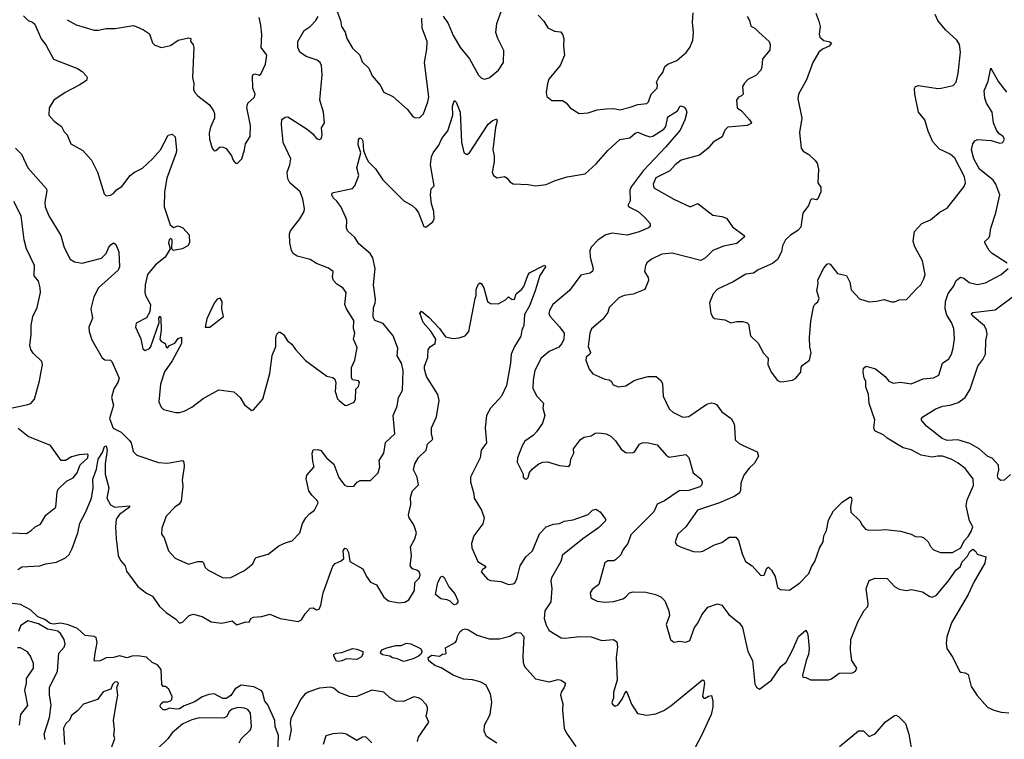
# Model space of a CAD drawing. Extents: x 1690054 to 1842981, y 782881 to 914114.
# Tile 390 of 656: x 1774040 to 1780595, y 866391 to 871181. Entities that reach past the tile are written whole.
import ezdxf

# ---------------------------------------------------------------- set-up
doc = ezdxf.new("R2010")
doc.units = 0

msp = doc.modelspace()

# ---------------------------------------------------------------- linework, layer by layer
at = {"layer": '0CON10XD'}
for points in [[(1776151.1, 871241.1), (1776175.4, 871175.4), (1776183.5, 871135), (1776206.9, 871096.9), (1776218.1, 871055), (1776255, 870991.2), (1776303.8, 870945), (1776320.8, 870900.8), (1776365, 870858.8), (1776387.1, 870807.1), (1776439.2, 870745), (1776465, 870697.5), (1776525, 870670), (1776620, 870585), (1776657, 870537), (1776675, 870527.5), (1776705, 870530), (1776727.5, 870555), (1776757.5, 870635), (1776763.4, 870666.6), (1776736.1, 870895), (1776750.8, 870985), (1776752.6, 871035), (1776719.7, 871125), (1776718.4, 871191.6)], [(1776860.4, 871205), (1776893.1, 871155), (1776926.2, 871075), (1776973.8, 870993.8), (1777035, 870920), (1777095, 870811.2), (1777115, 870790.8), (1777135, 870785.8), (1777165, 870794.3), (1777228.9, 870845), (1777262.1, 870895), (1777263.8, 870975), (1777222.3, 871055), (1777210.8, 871095), (1777217.5, 871155), (1777244.5, 871235.5)], [(1777491.4, 871211.4), (1777530.5, 871170.5), (1777556.1, 871126.1), (1777600, 871105), (1777640.5, 871100.5), (1777653.8, 871085), (1777662.5, 871055), (1777660, 871005), (1777666.2, 870945), (1777638.8, 870875), (1777563.8, 870785), (1777553.3, 870755), (1777546.2, 870695), (1777550.5, 870670.5), (1777582.5, 870642.5), (1777655, 870643.3), (1777677.7, 870627.7), (1777705, 870593.3), (1777765, 870556.2), (1777825, 870560), (1777885, 870580), (1777945, 870588), (1777995, 870588.6), (1778035, 870581.4), (1778105, 870597.5), (1778155, 870616.9), (1778215, 870622.2), (1778225.5, 870635), (1778244.3, 870685.7), (1778283.3, 870725), (1778286.7, 870745), (1778280, 870765), (1778294.2, 870795), (1778321.3, 870828.7), (1778335, 870868.6), (1778354.7, 870885.3), (1778415, 870908.2), (1778477.2, 870962.8), (1778500.7, 870995), (1778520.7, 871045), (1778527.1, 871095), (1778519.8, 871165), (1778524.3, 871225.7)], [(1779339.5, 871225), (1779361.3, 871171.3), (1779368.6, 871135), (1779362.5, 871085), (1779368, 871065), (1779392.8, 871042.8), (1779433.2, 871033.2), (1779444, 871025), (1779430, 871005), (1779385, 870985.6), (1779361.4, 870965), (1779320.8, 870895), (1779279.1, 870780.9), (1779224.4, 870685.6), (1779220, 870655), (1779239.2, 870569.2), (1779247.1, 870525), (1779230.9, 870430.9), (1779243.8, 870325), (1779256.1, 870306.1), (1779295, 870283.3), (1779335, 870246.7), (1779350, 870225), (1779358.8, 870185), (1779353.8, 870095), (1779373.8, 870065), (1779374, 870035), (1779355, 869987.5), (1779345, 869982.5), (1779315, 869987.5), (1779305, 869980), (1779292.5, 869945), (1779255, 869893.3), (1779240, 869800), (1779221.7, 869778.3), (1779172.6, 869747.4), (1779139.2, 869715), (1779119.4, 869675), (1779111.9, 869635), (1779084.5, 869585.5), (1779051.2, 869558.8), (1778956.7, 869515), (1778925, 869494), (1778875, 869486.2), (1778790, 869435), (1778685, 869386.7), (1778657.5, 869355), (1778633.3, 869295), (1778642.5, 869225), (1778655, 869200), (1778665, 869192.5), (1778735, 869183.3), (1778773.9, 869163.9), (1778815, 869171.2), (1778855, 869171.2), (1778883.6, 869163.6), (1778892.5, 869155), (1778906.4, 869076.4), (1778956.4, 869026.4), (1778991.2, 868961.2), (1779017.5, 868935), (1779022.5, 868925), (1779020, 868885), (1779043.9, 868833.9), (1779085, 868780), (1779105, 868771.2), (1779128.3, 868771.7), (1779185, 868781.2), (1779205, 868792.5), (1779240, 868835), (1779243.3, 868866.7), (1779250.7, 868879.3), (1779298.8, 868915), (1779310, 868965), (1779301.2, 869001.2), (1779299.2, 869065), (1779308, 869175), (1779325, 869270), (1779333.6, 869286.4), (1779355, 869302.5), (1779363.3, 869325), (1779346.2, 869375), (1779356.7, 869425), (1779353.9, 869446.1), (1779392.5, 869525), (1779417, 869553), (1779425, 869557.5), (1779435, 869552.5), (1779485, 869491.2), (1779545, 869478.8), (1779565.9, 869434.1), (1779575, 869382.5), (1779632.3, 869322.3), (1779695, 869303.3), (1779743.6, 869306.4), (1779795, 869318.8), (1779845, 869303.3), (1779865, 869303.3), (1779895, 869316.2), (1779945, 869317.5), (1779954, 869326), (1780010.2, 869389.8), (1780040.6, 869415), (1780060.5, 869455), (1780067.5, 869485), (1780050.5, 869575), (1779999.3, 869669.3), (1779988.1, 869705), (1779998.3, 869771.7), (1780047, 869823), (1780105, 869849.2), (1780168.3, 869901.7), (1780215, 869926), (1780328.7, 870071.3), (1780336.9, 870095), (1780330, 870135), (1780265, 870260), (1780235, 870286.2), (1780165, 870319.1), (1780118.7, 870368.7), (1780087.7, 870437.7), (1780066.4, 870515), (1780024.4, 870565), (1779999.2, 870685), (1779998, 870722), (1780005, 870736.7), (1780025, 870743.8), (1780153, 870723), (1780175.8, 870724.2), (1780255, 870743.8), (1780274.2, 870765), (1780288.3, 870821.7), (1780303.3, 870965), (1780297.1, 871015), (1780279.6, 871045), (1780204.3, 871114.3), (1780153.9, 871175), (1780135.4, 871215)], [(1774065, 871207.5), (1774095.7, 871175.7), (1774125, 871164.3), (1774140.7, 871150.7), (1774182.9, 871052.9), (1774213.2, 871013.2), (1774265, 870918.8), (1774425, 870856.9), (1774456, 870835), (1774483.8, 870805), (1774490, 870795), (1774483.8, 870775), (1774436.2, 870745), (1774343.8, 870696.2), (1774266.2, 870645), (1774236.7, 870595), (1774233.8, 870545), (1774268.8, 870505), (1774319.1, 870469.1), (1774336.7, 870435), (1774356.2, 870415), (1774380, 870355), (1774460.4, 870310.4), (1774517.5, 870245), (1774558.2, 870165), (1774602, 870022), (1774615, 870007.5), (1774645, 870012), (1774665, 870023.8), (1774685, 870048), (1774719.7, 870070.3), (1774775, 870142.5), (1774804.5, 870165.5), (1774857.9, 870192.1), (1774925, 870254.3), (1774976.9, 870315), (1775027.7, 870412.3), (1775055, 870418.8), (1775075, 870401.2), (1775084.5, 870315), (1775082.7, 870295), (1775019.6, 870125), (1775004.5, 870034.5), (1775001.9, 869935), (1775042.1, 869815), (1775065, 869797.1), (1775095, 869807.5), (1775126.2, 869795), (1775168.7, 869748.7), (1775170.8, 869695), (1775158.8, 869675), (1775121.2, 869655), (1775065, 869644), (1775052.5, 869655), (1775054.3, 869714.3), (1775045, 869724.2), (1775035, 869714.3), (1775029.7, 869695), (1775042, 869655), (1775009.6, 869600.4), (1774945, 869550), (1774892, 869485), (1774876.2, 869415), (1774873.8, 869365), (1774876.7, 869345), (1774910, 869285), (1774906.2, 869235), (1774883.9, 869196.1), (1774815, 869160), (1774810, 869135), (1774845.8, 869055.8), (1774860.5, 868990.5), (1774875, 868978.8), (1774905, 868993.1), (1774913.1, 869005), (1774967.5, 869165), (1774966.7, 869195), (1774975, 869207.5), (1774980, 869195), (1774982.1, 869115), (1774972.5, 869055), (1774981, 869041), (1775008.6, 869025), (1775015, 869002.5), (1775025, 868996.7), (1775038.3, 869011.7), (1775071.8, 869028.2), (1775095, 869059.2), (1775117.5, 869067.5), (1775117.3, 869025), (1775055, 868910.9), (1775003.7, 868836.3), (1774978.2, 868755), (1774966.4, 868636.4), (1774981.7, 868601.7), (1774996.4, 868586.4), (1775076.4, 868566.4), (1775105, 868566), (1775135, 868574.2), (1775185, 868602.5), (1775261.4, 868658.6), (1775365, 868715.8), (1775465, 868703.3), (1775508.8, 868665), (1775537, 868617), (1775585, 868580), (1775596.4, 868583.6), (1775658.8, 868655), (1775705.5, 868824.5), (1775721.4, 868945), (1775746, 869005), (1775744.4, 869065), (1775752.6, 869087.4), (1775765, 869100), (1775775, 869100), (1775796.7, 869085), (1775824.1, 869044.1), (1775851.7, 869021.7), (1775876.2, 868985), (1775943.2, 868913.2), (1776085, 868807.5), (1776125, 868800), (1776138.8, 868788.8), (1776143.8, 868765), (1776140, 868705), (1776155, 868657.5), (1776166.7, 868645), (1776204.3, 868614.3), (1776215, 868612), (1776266, 868634), (1776275.7, 868655.7), (1776278.3, 868721.7), (1776295, 868740), (1776302.5, 868765), (1776295, 868776.7), (1776255, 868782.5), (1776248.3, 868798.3), (1776250, 868865), (1776271.5, 868915), (1776287.7, 868997.7), (1776262.3, 869055), (1776270.7, 869095), (1776262.1, 869125), (1776265, 869178.8), (1776215.8, 869255), (1776204.2, 869285), (1776214.4, 869365), (1776190.8, 869395), (1776150.7, 869420.7), (1776129.2, 869445), (1776122.3, 869467.7), (1776126.2, 869505), (1776095, 869527.8), (1776015, 869556.9), (1775975, 869583.4), (1775887, 869607), (1775861.4, 869625), (1775850, 869645), (1775838.9, 869695), (1775835.7, 869755), (1775844, 869775), (1775905.5, 869854.5), (1775934.2, 869905), (1775935.6, 869925), (1775926.2, 869985), (1775908.2, 870035), (1775839.6, 870095), (1775825, 870122), (1775821.8, 870165), (1775838.9, 870215), (1775844.4, 870255), (1775795, 870363.8), (1775782.1, 870482.1), (1775785, 870516.2), (1775808.3, 870531.7), (1775825, 870533.3), (1775955, 870452), (1775991.2, 870421.2), (1776015, 870388.8), (1776035, 870383.3), (1776048.3, 870391.7), (1776053.8, 870415), (1776048.3, 870461.7), (1776070, 870495), (1776062.5, 870565), (1776038.9, 870645), (1776054, 870814), (1776050, 870875), (1776041.4, 870895), (1776020.9, 870910.9), (1775946.2, 870936.2), (1775904.8, 870964.8), (1775891.2, 870995), (1775892.1, 871035), (1775935, 871109.2), (1775975, 871135.6), (1776012.5, 871175), (1776027, 871203)], [(1774355, 871180.8), (1774415, 871145.8), (1774535, 871110.8), (1774565, 871110), (1774615, 871122), (1774675, 871122.5), (1774795, 871141.2), (1774815, 871136.2), (1774865, 871113.8), (1774905, 871086.7), (1774923.3, 871026.7), (1774940.5, 871010.5), (1774985, 870996.7), (1775045, 871010), (1775095, 871043.8), (1775165, 871060), (1775180, 871055), (1775178.3, 871038.3), (1775195, 871012.5), (1775198.6, 870995), (1775190, 870795), (1775199.4, 870755), (1775197.5, 870715), (1775205, 870696.7), (1775226.2, 870675), (1775303.3, 870615), (1775330, 870575), (1775335.9, 870555.9), (1775336, 870525), (1775309.4, 870465), (1775301.2, 870425), (1775304.6, 870385), (1775320.6, 870325), (1775335, 870308.8), (1775345, 870310), (1775375, 870333.8), (1775395, 870333.3), (1775415, 870322.5), (1775450, 870275), (1775461.2, 870245), (1775475, 870227.5), (1775487, 870223), (1775519.2, 870255), (1775537.8, 870315), (1775542.9, 870355), (1775575, 870402.5), (1775576.8, 870476.8), (1775552.7, 870597.3), (1775560, 870625), (1775603.3, 870665), (1775606.7, 870685), (1775591.2, 870725), (1775590, 870805), (1775595, 870816.7), (1775605, 870821.2), (1775635, 870812.5), (1775645, 870817.5), (1775675.8, 870885), (1775685.8, 870945), (1775648.8, 870995), (1775652.3, 871082.3), (1775646.2, 871145), (1775633.3, 871195)], [(1778882.5, 871202.5), (1778900, 871175), (1778907, 871137), (1778933.6, 871123.6), (1778961.7, 871098.3), (1779029.2, 871035), (1779035.8, 871015), (1779035, 870977.5), (1778985, 870920), (1778981.2, 870865), (1778973.8, 870845), (1778941.3, 870808.7), (1778888.3, 870781.7), (1778865, 870758.6), (1778852.5, 870735), (1778855.7, 870685), (1778846.3, 870673.7), (1778825, 870664.2), (1778811.9, 870645), (1778817.5, 870595), (1778844.6, 870574.6), (1778900, 870515), (1778913.3, 870495), (1778910.7, 870489.3), (1778884.3, 870475.7), (1778755, 870464.3), (1778735.7, 870445), (1778718, 870402), (1778656, 870365), (1778624, 870325), (1778565, 870280), (1778445, 870245.6), (1778404.2, 870215), (1778368.1, 870175), (1778275, 870128.2), (1778256.7, 870085), (1778262.6, 870062.6), (1778394.2, 869985), (1778504.3, 869935.7), (1778555, 869956.9), (1778655, 869880), (1778715, 869870), (1778745, 869858.8), (1778785, 869801.4), (1778863.3, 869745), (1778866.7, 869735), (1778815, 869690), (1778725, 869673.6), (1778655.3, 869644.7), (1778605, 869594.5), (1778575, 869577.5), (1778385, 869626.2), (1778315, 869619.5), (1778250.7, 869589.3), (1778216.7, 869565), (1778205.9, 869544.1), (1778200, 869505), (1778224, 869465), (1778227.1, 869445), (1778202.5, 869385), (1778125, 869353.3), (1778065, 869345.6), (1778029.8, 869330.2), (1777964.5, 869265.5), (1777955, 869232)], [(1780615, 869560.8), (1780514, 869625), (1780493.8, 869645), (1780466.2, 869695), (1780466.2, 869705), (1780491.5, 869728.5), (1780499.4, 869745), (1780505, 869792.5), (1780538.1, 869895), (1780564.6, 870015), (1780539.1, 870085), (1780521.7, 870111.7), (1780430, 870185), (1780392.2, 870255), (1780378, 870315), (1780386.7, 870355), (1780400, 870375), (1780415.9, 870384.1), (1780507.3, 870377.3), (1780565, 870359.2), (1780585, 870363.8), (1780595.8, 870385), (1780586.2, 870405), (1780561.1, 870421.1), (1780544.2, 870445), (1780524.5, 870494.5), (1780515.5, 870565.5), (1780477.1, 870625), (1780465, 870657.5), (1780462.4, 870707.6), (1780488.7, 870771.3), (1780505, 870857.5), (1780557.4, 870767.4), (1780609.3, 870699.3)], [(1774011.2, 870325), (1774052, 870285), (1774094.3, 870195), (1774218.8, 870055), (1774221.7, 870041.7), (1774207.5, 869965), (1774210, 869935), (1774235, 869876), (1774315, 869743.8), (1774335.6, 869665), (1774375, 869587.5), (1774405, 869568.6), (1774455, 869560.6), (1774585, 869594.2), (1774615.5, 869624.5), (1774633.6, 869666.4), (1774648.8, 869685), (1774665, 869695.8), (1774681.2, 869685), (1774699.2, 869635), (1774704, 869535), (1774695, 869514), (1774564.2, 869395), (1774533.9, 869336.1), (1774514.5, 869255), (1774524.4, 869195), (1774500.5, 869135), (1774501.9, 869105), (1774519.5, 869049.5), (1774589.4, 868929.4), (1774607.4, 868917.4), (1774645, 868914.2), (1774654.2, 868905), (1774702.9, 868795), (1774694.5, 868765.5), (1774666.3, 868723.7), (1774650.6, 868665), (1774664.6, 868615), (1774638.8, 868525), (1774662.4, 868462.4), (1774715.8, 868435), (1774770.4, 868380.4), (1774781.1, 868365), (1774795, 868306.7), (1774820.9, 868280.9), (1774965, 868232.5), (1775025, 868228.9), (1775125, 868246.7), (1775133.3, 868235), (1775135.9, 868205.9), (1775120.8, 868115), (1775125.8, 868075), (1775115.1, 867974.9), (1775102.6, 867955), (1775073.8, 867935), (1775014.7, 867875), (1774985.7, 867795), (1774983.8, 867755), (1775001.7, 867731.7), (1775031.4, 867645), (1775075, 867597.1), (1775165, 867555.6), (1775225, 867574.2), (1775254.1, 867574.1), (1775263.8, 867565), (1775274, 867535), (1775295.8, 867515.8), (1775395, 867466), (1775445, 867468), (1775536.7, 867515), (1775591.7, 867558.3), (1775607.5, 867595), (1775615, 867600), (1775695, 867621.9), (1775765, 867678), (1775815, 867701.2), (1775855, 867711.2), (1775905, 867766), (1775923.6, 867826.4), (1775944.3, 867865.7), (1775968.8, 867891.2), (1776003.8, 867915), (1776026.1, 867963.9), (1776020.6, 867980.6), (1775985.7, 868015), (1775965.7, 868045), (1775946.4, 868123.6), (1775950.8, 868149.2), (1776000, 868205), (1775991.2, 868238.8), (1775986.7, 868295), (1775993.3, 868316.7), (1776025, 868320), (1776045, 868313.3), (1776082.5, 868265), (1776131.1, 868221.1), (1776165, 868132.9), (1776203, 868083), (1776225, 868072.5), (1776265, 868076), (1776287.3, 868102.7), (1776305.8, 868114.2), (1776375, 868113.8), (1776426.7, 868163.3), (1776437.3, 868205), (1776433.4, 868246.6), (1776464.6, 868295.4), (1776474.6, 868365.4), (1776536.7, 868425), (1776526.2, 868545), (1776552.7, 868607.3), (1776561.9, 868665), (1776588.1, 868711.9), (1776593.7, 868846.3), (1776582.4, 868895), (1776553.3, 868943.3), (1776557.8, 868995), (1776526.7, 869076.7), (1776459.1, 869159.1), (1776405, 869179.2), (1776392.5, 869202.5), (1776395.9, 869265), (1776407.2, 869292.8), (1776409.6, 869319.6), (1776394.5, 869415.5), (1776406.7, 869525), (1776391.9, 869595), (1776372.9, 869625), (1776298.6, 869688.6), (1776270.3, 869730.3), (1776222, 869775), (1776215.8, 869795), (1776218, 869845), (1776212.5, 869865), (1776177.5, 869937.5), (1776152.1, 869972.1), (1776126.2, 869995), (1776118, 870015), (1776120, 870025), (1776129.5, 870030.5), (1776255, 870056.9), (1776271.4, 870075), (1776297, 870143), (1776284.5, 870195), (1776311.1, 870295), (1776293, 870347), (1776295, 870380), (1776305, 870393.3), (1776315, 870390), (1776325, 870372.5), (1776329.7, 870309.7), (1776349.4, 870259.4), (1776362.9, 870235), (1776408.1, 870188.1), (1776457.8, 870115), (1776597.5, 869975), (1776653.8, 869945), (1776676, 869925), (1776695.8, 869895), (1776731.2, 869805), (1776745, 869800), (1776791.4, 869835), (1776799.5, 869855), (1776796.9, 869905), (1776781.4, 869955), (1776774.3, 870015), (1776780, 870055), (1776800, 870075), (1776776, 870215), (1776782.1, 870267.9), (1776791.8, 870295), (1776831.1, 870345), (1776850.1, 870389.9), (1776889.5, 870440.5), (1776922.9, 870545), (1776921.4, 870605), (1776931.7, 870638.3), (1776935, 870642.5), (1776945, 870632.5), (1776971.9, 870565), (1776980.6, 870365), (1776996.4, 870296.4), (1777016.1, 870283.9), (1777035.8, 870294.2), (1777158.1, 870485), (1777185, 870506.9), (1777215, 870520), (1777220, 870505), (1777207.6, 870462.4), (1777189.2, 870315), (1777198, 870275), (1777198, 870235), (1777186.2, 870165), (1777195, 870142.5), (1777218.3, 870128.3), (1777267.3, 870137.3), (1777285.9, 870125.9), (1777302.3, 870102.3), (1777325, 870088.8), (1777425, 870084), (1777475, 870074), (1777545, 870084), (1777605, 870111.2), (1777685, 870134.2), (1777805, 870155.7), (1777879.1, 870220.9), (1777955, 870309.2), (1778035, 870382.2), (1778102.5, 870395), (1778136.7, 870425), (1778155, 870431.4), (1778202.5, 870412.5), (1778235, 870401.8), (1778255, 870404.6), (1778328.5, 870451.5), (1778341.2, 870468.8), (1778355, 870534), (1778420, 870575), (1778435, 870602.5), (1778445, 870606.7), (1778465, 870597.5), (1778476.1, 870586.1), (1778481.2, 870565), (1778468.6, 870515), (1778436.9, 870445), (1778342.7, 870335), (1778190.4, 870175), (1778111.7, 870068.3), (1778101.8, 870045), (1778104.4, 869975.6), (1778088, 869945), (1778095, 869934), (1778158, 869905), (1778202, 869865), (1778236.7, 869825), (1778237.5, 869805), (1778227.5, 869795), (1778165, 869769.5), (1778085, 869746.9), (1777985, 869760.5), (1777942.1, 869747.9), (1777891.1, 869715), (1777845, 869665.6), (1777836.6, 869643.4), (1777839.1, 869599.1), (1777858, 869525), (1777853.8, 869505), (1777836.3, 869493.7), (1777775, 869481.2), (1777701.3, 869378.7), (1777588.8, 869285), (1777567.5, 869245), (1777564, 869225), (1777571.4, 869205), (1777635, 869136.9), (1777665.5, 869095), (1777662.7, 869055), (1777650, 869025), (1777628.8, 869001.2), (1777565, 868971.9), (1777512.1, 868927.9), (1777470.5, 868845), (1777457.8, 868782.2), (1777457.5, 868725), (1777482, 868675), (1777527.7, 868627.7), (1777523.3, 868595), (1777536.2, 868545), (1777521.2, 868495), (1777481.7, 868438.3), (1777460, 868415), (1777404.1, 868375.9), (1777385.7, 868344.3), (1777354.2, 868265), (1777352, 868235), (1777392.5, 868155), (1777392.5, 868135), (1777405, 868123.8), (1777415, 868123.3), (1777425, 868132.5), (1777433.9, 868166.1), (1777455, 868190), (1777496.8, 868223.2), (1777522.5, 868235), (1777555, 868237.5), (1777635, 868213.3), (1777695, 868207.5), (1777705, 868220), (1777710, 868255), (1777729.2, 868295), (1777728, 868325), (1777774.5, 868385.5), (1777799.1, 868400.9), (1777845, 868410), (1777872.3, 868427.7), (1777895, 868430.8), (1777945, 868424), (1777975, 868408), (1778007, 868377), (1778045, 868321.2), (1778078, 868298), (1778125, 868300), (1778135, 868306.7), (1778165.7, 868354.3), (1778185, 868364.2), (1778215, 868367.1), (1778285, 868350), (1778345, 868282.5), (1778365, 868268.9), (1778475.6, 868285.6), (1778495.6, 868265.6), (1778522.9, 868165), (1778574, 868125), (1778584.2, 868105), (1778582.5, 868085), (1778569.1, 868070.9), (1778495, 868047.7), (1778430, 868045), (1778332.2, 867977.7), (1778284.6, 867955), (1778262.2, 867905), (1778108.2, 867751.8), (1778088.2, 867695), (1778058.6, 867655), (1778041.3, 867618.7), (1778007.5, 867585), (1777995, 867578.8), (1777955, 867578), (1777936.2, 867565), (1777895, 867421.2), (1777852.4, 867387.6), (1777839.2, 867365), (1777842, 867335), (1777853.3, 867325), (1777885, 867311.1), (1777935.5, 867304.5), (1777995, 867308.1), (1778055, 867325.8), (1778074.3, 867335.7), (1778100, 867365), (1778125, 867372.5), (1778209.5, 867369.5), (1778274.1, 867354.1), (1778308.3, 867338.3), (1778335, 867312.5), (1778361.2, 867245), (1778366.2, 867213.8), (1778343.8, 867155), (1778373.3, 867055), (1778395, 867036.7), (1778435, 867043.3), (1778475, 867036.7), (1778500.7, 867049.3), (1778532.5, 867135), (1778555, 867163.3), (1778581.2, 867218.8), (1778620.5, 867269.5), (1778685, 867293.3), (1778715, 867283.3), (1778761.7, 867221.7), (1778832.6, 867162.6), (1778852.9, 867135), (1778888, 866975), (1778918.1, 866915), (1778935, 866760), (1778945, 866737.5), (1778965, 866723.3), (1779045, 866784.3), (1779107.9, 866875), (1779142.3, 866905), (1779186.2, 866985), (1779224.7, 867075.3), (1779275, 867116.2), (1779285, 867097.5), (1779288.5, 867068.5)], [(1773905, 868578.6), (1774095, 868618.8), (1774115, 868626.7), (1774138.8, 868655), (1774172.8, 868777.2), (1774192.9, 868885), (1774187.3, 868905), (1774130.3, 868960.3), (1774114, 868985), (1774107.8, 869015), (1774116.6, 869083.4), (1774117.1, 869145), (1774127.1, 869205), (1774156.6, 869265), (1774179.1, 869365), (1774176.4, 869396.4), (1774165, 869440), (1774136.4, 869476.4), (1774138.5, 869545), (1774085.3, 869655), (1774069.7, 869715), (1774050, 869875), (1774000.4, 869970.4)], [(1774028.3, 867521.7), (1774055, 867539.6), (1774174.3, 867545.7), (1774215, 867559.2), (1774285, 867570.8), (1774345, 867598), (1774369.7, 867620.3), (1774388.7, 867661.3), (1774428.2, 867765), (1774439.6, 867830.4), (1774481.4, 867905), (1774517.5, 867995), (1774528.6, 868065), (1774527, 868123), (1774551.2, 868188.8), (1774561.5, 868255), (1774590.9, 868299.1), (1774605, 868340), (1774615, 868344.2), (1774623.3, 868315), (1774609.5, 868225), (1774610, 868155), (1774633.1, 868065), (1774619.2, 867995), (1774645, 867951.2), (1774672.5, 867935), (1774770, 867945), (1774770, 867935), (1774703.6, 867886.4), (1774682, 867855), (1774678, 867805), (1774682.5, 867725), (1774696.4, 867613.6), (1774711.3, 867581.3), (1774741.4, 867545), (1774750.3, 867510.3), (1774827.6, 867407.6), (1774884.3, 867364.3), (1774923.8, 867343.8), (1774970, 867275), (1775015, 867234.5), (1775080.3, 867190.3), (1775105, 867163.8), (1775125, 867169.4), (1775168.6, 867215), (1775195, 867222.9), (1775255, 867207.1), (1775315, 867172.5), (1775385.3, 867164.7), (1775455, 867178.1), (1775485, 867152.9), (1775545, 867172.5), (1775568.9, 867171.1), (1775580, 867195), (1775595, 867202.7), (1775652.1, 867207.9), (1775705, 867224.3), (1775775, 867194), (1775895, 867174.2), (1775916.2, 867185), (1775940, 867225), (1775975, 867263.3), (1775995, 867266.2), (1776015, 867252.5), (1776033, 867257), (1776045.6, 867284.4), (1776060, 867365), (1776125, 867542.5), (1776139.3, 867560.7), (1776180.7, 867579.3), (1776197.5, 867595), (1776193.9, 867646.1), (1776205, 867662.5), (1776215, 867660), (1776230, 867635), (1776237.5, 867575), (1776325, 867526), (1776348, 867475), (1776375, 867437.5), (1776415, 867418), (1776465, 867337.5), (1776495, 867312.5), (1776565, 867298), (1776605, 867303.8), (1776630.5, 867319.5), (1776668.3, 867381.7), (1776670, 867435), (1776701.2, 867465), (1776706.9, 867485), (1776700, 867505), (1776685, 867517.1), (1776655.7, 867525.7), (1776640.8, 867545), (1776648.1, 867615), (1776642.7, 867672.7), (1776670.9, 867725), (1776680.8, 867765), (1776665, 867817.5), (1776634, 867865), (1776628.8, 867885), (1776643.6, 867953.6), (1776641.2, 868001.2), (1776647.5, 868025), (1776655.8, 868045), (1776695.7, 868085), (1776687.1, 868135), (1776662.9, 868185), (1776670.6, 868225), (1776695, 868266.7), (1776746.7, 868315), (1776755.9, 868354.1), (1776791.7, 868388.3), (1776781.7, 868421.7), (1776782, 868465), (1776815, 868536.7), (1776833.9, 868645), (1776823.8, 868685), (1776749.5, 868805), (1776736, 868855), (1776736.2, 868875), (1776758.3, 868931.7), (1776760, 868985), (1776774.4, 869005.6), (1776806.2, 869025), (1776811.2, 869055), (1776777.5, 869107.5), (1776726.2, 869165), (1776703.6, 869226.4), (1776715, 869240), (1776765, 869200), (1776835.4, 869125.4), (1776875, 869070), (1776925, 869058), (1776965, 869062.9), (1777005, 869077.1), (1777029.4, 869105), (1777071.5, 869325), (1777079.2, 869345), (1777080, 869385), (1777095, 869422.5), (1777105, 869430), (1777115, 869423.3), (1777130.6, 869395), (1777154, 869305), (1777175, 869290.8), (1777225, 869290), (1777274.3, 869315.7), (1777295, 869336.7), (1777319.1, 869319.1), (1777335, 869320), (1777346.2, 869355), (1777382, 869385), (1777395.5, 869404.5), (1777422.1, 869477.9), (1777435, 869496.7), (1777525, 869543.3), (1777535.9, 869545.9), (1777541.2, 869535), (1777502.7, 869477.3), (1777472.9, 869375), (1777435, 869277.1), (1777401.7, 869218.3), (1777397.1, 869145), (1777382.5, 869115), (1777376.9, 869075), (1777335, 869006), (1777312.7, 868955), (1777308, 868895), (1777280.6, 868745), (1777247.5, 868675), (1777230.8, 868655), (1777175, 868594.2), (1777148.2, 868545), (1777138.8, 868465), (1777147.3, 868365), (1777111.6, 868315), (1777106.7, 868263.3), (1777042.4, 868135), (1777041.6, 868105), (1777064.5, 868025), (1777065.9, 867995.9), (1777115.6, 867915), (1777132.5, 867865), (1777123.1, 867825), (1777064.1, 867745.9), (1777049.1, 867695), (1777050, 867665), (1777090, 867575), (1777136.7, 867545), (1777142.5, 867535), (1777120.2, 867519.8), (1777112.5, 867505), (1777155, 867456.2), (1777175, 867446.7), (1777245, 867441.2), (1777295, 867421.1), (1777325, 867424.5), (1777338, 867435), (1777352.9, 867465), (1777371.5, 867545), (1777410.9, 867605)], [(1777955, 869232), (1777922.1, 869187.9), (1777847, 869123), (1777835.8, 869095), (1777824.4, 869005), (1777840, 868965), (1777835, 868953.3), (1777812.5, 868935), (1777809.2, 868915), (1777832, 868855), (1777855, 868823.3), (1777935, 868787.5), (1777965, 868782.5), (1777977.5, 868775), (1777990.7, 868750.7), (1778026.4, 868736.4), (1778075, 868742.5), (1778131.7, 868778.3), (1778165, 868790.6), (1778225, 868805.7), (1778277.5, 868805), (1778308.7, 868778.7), (1778319.7, 868759.7), (1778324.5, 868675), (1778365, 868590), (1778388.8, 868568.8), (1778455, 868534), (1778495, 868538.6), (1778615, 868621.4), (1778645, 868630), (1778666.8, 868626.8), (1778678.9, 868618.9), (1778715, 868570), (1778776, 868525), (1778794, 868495), (1778798, 868475), (1778803.2, 868383.2), (1778829.5, 868359.5), (1778857.3, 868347.3), (1778950, 868305), (1778958.6, 868275), (1778932.3, 868227.7), (1778896.9, 868195), (1778861.7, 868148.3), (1778841.8, 868095), (1778838.1, 868045), (1778830.6, 868029.4), (1778802, 868008), (1778700, 867965), (1778553.6, 867916.4), (1778475, 867804.2), (1778422.9, 867755), (1778404.1, 867704.1), (1778413.3, 867685), (1778445, 867669.2), (1778525, 867641.4), (1778565, 867638), (1778587.6, 867642.4), (1778666.7, 867685), (1778715, 867700.6), (1778763.3, 867735), (1778806.9, 867736.9), (1778825, 867713.3), (1778850, 867625), (1778872.2, 867575), (1778915.7, 867545.7), (1778975, 867481.2), (1778997, 867483), (1779015, 867530), (1779025, 867536.7), (1779045, 867516), (1779069.1, 867475), (1779085, 867401.2), (1779105, 867387.5), (1779165, 867384.3), (1779235, 867432.9), (1779295, 867494.3), (1779311.4, 867538.6), (1779334.1, 867575), (1779365, 867663.3), (1779390, 867705), (1779394.3, 867745), (1779410.5, 867779.5), (1779425, 867850), (1779458.7, 867911.3), (1779515, 867969.2), (1779565, 868003.3), (1779575, 868002.5), (1779580, 867985), (1779570.8, 867935), (1779573, 867903), (1779633.3, 867845), (1779648, 867815), (1779670.3, 867790.3), (1779685, 867784), (1779752.9, 867782.9), (1779805, 867788.1), (1779905, 867776), (1779975.8, 867755.8), (1780005, 867741.2), (1780045, 867738.8), (1780060.7, 867730.7), (1780087.5, 867705), (1780103.9, 867673.9), (1780125, 867652.5), (1780170, 867635), (1780250, 867635), (1780305, 867666.2), (1780328, 867712), (1780355, 867740.6), (1780375, 867774.4), (1780385.5, 867805), (1780364.2, 867844.2), (1780342.5, 867945), (1780348.8, 867985), (1780389.7, 868080.3), (1780388.6, 868125), (1780335, 868194), (1780288.9, 868228.9), (1780241.2, 868255), (1780184.5, 868274.5), (1780153.8, 868276.2), (1780115, 868268.9), (1780041.9, 868281.9), (1779975, 868317.1), (1779921.7, 868331.7), (1779816.2, 868395), (1779793.8, 868415), (1779732.9, 868442.9), (1779725.7, 868465), (1779733.2, 868516.8), (1779695.6, 868625), (1779691.2, 868688.8), (1779673.3, 868735), (1779673.5, 868775), (1779662.9, 868795), (1779656, 868835), (1779658.3, 868861.7), (1779675, 868873.8), (1779737.6, 868857.6), (1779802.5, 868805), (1779826, 868775), (1779855, 868761.9), (1779905, 868766.9), (1779975, 868757.1), (1780055, 868789.1), (1780123.4, 868796.6), (1780160, 868815), (1780184, 868895), (1780225, 868923.8), (1780244.2, 868955), (1780255.8, 868995), (1780262.7, 869057.3), (1780260, 869125), (1780244.2, 869165), (1780213.5, 869213.5), (1780202, 869255), (1780203.2, 869305), (1780222, 869358), (1780258, 869405), (1780276, 869445), (1780304.2, 869465.8), (1780325, 869460), (1780361.3, 869431.3), (1780415, 869419.1), (1780470.2, 869429.8), (1780574, 869484), (1780621.4, 869525)], [(1775305, 869133.3), (1775396.2, 869205), (1775386.9, 869255), (1775388, 869305), (1775375, 869326.7), (1775355, 869321.2), (1775335, 869294), (1775285, 869188.8), (1775274.2, 869134.2), (1775305, 869133.3)], [(1780573.2, 868113.2), (1780555.6, 868125.6), (1780549.6, 868145), (1780558.1, 868185), (1780555.7, 868215), (1780515, 868262.9), (1780485, 868273.8), (1780428.5, 868325), (1780365, 868359.8), (1780285, 868383.8), (1780215, 868380), (1780182.4, 868392.4), (1780078, 868475), (1780043.8, 868515), (1780043.3, 868525), (1780052.7, 868537.3), (1780135, 868589.2), (1780185, 868608.1), (1780235, 868614.4), (1780287.6, 868632.4), (1780335, 868666), (1780368.2, 868721.8), (1780419.4, 868875), (1780451.7, 868918.3), (1780470, 868955), (1780472.1, 869045), (1780482.1, 869085), (1780477.1, 869115), (1780463.5, 869143.5), (1780380.8, 869210.8), (1780376, 869225), (1780385, 869230.6), (1780535, 869249.2), (1780675.4, 869354.6)], [(1773985, 867765.6), (1774085, 867760), (1774115, 867777.5), (1774142.5, 867805), (1774177.7, 867822.3), (1774215, 867882.5), (1774280, 867935), (1774288.5, 868035), (1774295.6, 868055), (1774351.2, 868108.8), (1774395, 868131.5), (1774421.6, 868165), (1774441.6, 868218.4), (1774494.7, 868265), (1774495, 868283.8), (1774489.2, 868289.2), (1774435, 868284.5), (1774385, 868270.5), (1774345, 868247.4), (1774316.5, 868246.5), (1774245, 868346.6), (1774096.4, 868406.4), (1774029.2, 868459.2)], [(1780636, 868154), (1780595, 868114.8), (1780573.2, 868113.2)], [(1777410.9, 867605), (1777455.2, 867644.8), (1777501.5, 867758.5), (1777546.1, 867803.9), (1777595, 867822.7), (1777635, 867826), (1777665, 867842.7), (1777725, 867852.1), (1777825, 867886.7), (1777853.9, 867916.1), (1777875, 867923.3), (1777905, 867904), (1777941.2, 867855), (1777941.2, 867845), (1777892.7, 867797.3), (1777788.9, 867725), (1777653, 867617), (1777641.9, 867575), (1777580.2, 867465), (1777575.8, 867445), (1777583.1, 867395), (1777577.3, 867305), (1777535.6, 867245), (1777531.5, 867195), (1777545, 867151.2), (1777564.6, 867114.6), (1777645, 867066.7), (1777675, 867063.3), (1777765, 867074.5), (1777845, 867071.9), (1777915, 867047.8), (1777994.3, 867054.3), (1778015, 867038.8), (1778019.2, 867005), (1778011.9, 866935), (1778018, 866785), (1777994.3, 866705), (1777992.5, 866665), (1777982.9, 866635), (1777986.2, 866625), (1778005, 866612), (1778025, 866620), (1778052.1, 866657.9), (1778075, 866710), (1778085, 866700), (1778114.4, 866625), (1778153.2, 866563.2), (1778215, 866551.4), (1778275, 866561.1), (1778327.6, 866582.4), (1778375, 866614.4), (1778585, 866786), (1778595, 866782.5), (1778598.6, 866765), (1778586.2, 866675), (1778595, 866663.3), (1778603.6, 866663.6), (1778625, 866676.7), (1778645, 866682.5), (1778654.2, 866645), (1778655.6, 866605), (1778644.5, 866555), (1778580, 866415), (1778515.5, 866294.5)], [(1779288.5, 867068.5), (1779295.5, 866995), (1779292.5, 866955), (1779276.7, 866915), (1779251.2, 866815), (1779253.6, 866803.6), (1779275, 866802.5), (1779305, 866787.5), (1779425, 866786.7), (1779445, 866793.3), (1779495, 866830), (1779585, 866833.8), (1779605.7, 866844.3), (1779613.8, 866865), (1779580.8, 866915), (1779571.8, 866985), (1779572.8, 867055), (1779622.1, 867177.9), (1779661.3, 867248.7), (1779686, 867275), (1779688.4, 867295), (1779675.5, 867395), (1779695, 867447.1), (1779735, 867462.7), (1779815, 867460), (1779865, 867408.8), (1779895, 867390.8), (1779945, 867380.8), (1779977.3, 867387.3), (1780051.2, 867371.2), (1780100.3, 867340.3), (1780115, 867337.5), (1780145, 867350.4), (1780224.6, 867445.4), (1780275, 867519.6), (1780300.5, 867539.5), (1780315, 867572.5), (1780350.3, 867609.7), (1780365, 867640), (1780385, 867656.7), (1780405, 867640), (1780415, 867622.5), (1780472.5, 867605), (1780465, 867562), (1780392.7, 867437.3), (1780355, 867355.5), (1780244.3, 867165.7), (1780213.5, 867073.5), (1780208.9, 867028.9), (1780212.5, 866995), (1780253.8, 866935), (1780296.7, 866845), (1780305, 866836.7), (1780335, 866833.8), (1780355, 866822.5), (1780375, 866742.5), (1780415, 866682.5), (1780484.2, 866604.2), (1780525, 866583.8), (1780575, 866571.2), (1780625, 866567.5)], [(1776935, 867285.6), (1776925, 867290), (1776905, 867310), (1776885, 867320), (1776845, 867325.8), (1776808.1, 867355), (1776824, 867435), (1776845, 867472.5), (1776855, 867476.2), (1776865, 867466.7), (1776896.2, 867405), (1776937.9, 867357.9), (1776956.5, 867315), (1776956, 867304), (1776945, 867289.4), (1776935, 867285.6)], [(1775758.6, 866285), (1775764.2, 866415), (1775740, 866475), (1775739.5, 866515), (1775691, 866621), (1775671.9, 866645), (1775656.4, 866705), (1775647.1, 866715), (1775598.8, 866738.8), (1775515, 866750.7), (1775475, 866726.4), (1775445, 866681.3), (1775415, 866663.1), (1775392.5, 866662.5), (1775335, 866693.6), (1775299.1, 866689.1), (1775255, 866674.2), (1775205, 866640.8), (1775135.8, 866614.2), (1775105, 866594.2), (1775085, 866590.3), (1775035, 866598.9), (1775012.2, 866587.8), (1774995, 866587.5), (1774976.9, 866605), (1774974.6, 866615), (1774981.3, 866628.7), (1774995, 866639.2), (1775025, 866640), (1775045, 866647.5), (1775052.5, 866655), (1775054.4, 866675), (1775033.9, 866723.9), (1775011.7, 866741.7), (1774995, 866742.5), (1774986.4, 866756.4), (1774981.1, 866855), (1774956.6, 866886.6), (1774922.6, 866902.6), (1774885, 866936.4), (1774825, 866947.1), (1774787.5, 866945), (1774756.5, 866933.5), (1774703.6, 866946.4), (1774665, 866934), (1774615, 866933.5), (1774575, 866913.3), (1774540.8, 866910.8), (1774535.8, 866915.8), (1774541.5, 866965), (1774555.5, 867035.5), (1774548.3, 867068.3), (1774535.7, 867075.7), (1774475, 867081), (1774425, 867129), (1774362.2, 867152.2), (1774315, 867164), (1774265, 867157.4), (1774242.4, 867162.4), (1774207.2, 867187.2), (1774160, 867205), (1774111.9, 867251.9), (1774045, 867287.3), (1773975, 867296.8)], [(1774209.4, 866389.4), (1774203.3, 866425), (1774239.1, 866535), (1774250.5, 866619.5), (1774238.5, 866685), (1774237.5, 866735), (1774292.7, 866845), (1774301.1, 866965), (1774335.8, 867004.2), (1774342.7, 867025), (1774336.4, 867055), (1774311.8, 867095), (1774295, 867110.4), (1774274.8, 867114.8), (1774225, 867123.9), (1774165, 867160), (1774095, 867180), (1774045.3, 867145), (1774031.1, 867108.9)], [(1777216, 866364), (1777148.9, 866408.9), (1777133.3, 866445), (1777134.2, 866485), (1777171.4, 866555), (1777182.6, 866637.4), (1777175, 866693.8), (1777142.4, 866752.4), (1777105, 866772.7), (1777055, 866785.4), (1776995, 866790.8), (1776925, 866817.8), (1776846.6, 866866.6), (1776805, 866882.3), (1776763.3, 866913.3), (1776759.7, 866935), (1776785, 866950.8), (1776835.7, 866944.3), (1776855, 866957.5), (1776875, 866960), (1776880, 866965), (1776875, 867000), (1776940, 867035), (1776948.8, 867045), (1776953.8, 867075), (1776970, 867105), (1776985, 867120), (1777005, 867125.4), (1777029.1, 867119.1), (1777085, 867084), (1777165, 867059.2), (1777235, 867060), (1777303.1, 867076.9), (1777345, 867102.5), (1777375, 867100), (1777397.5, 867075), (1777390, 866945), (1777391.7, 866901.7), (1777400, 866875), (1777475, 866793.8), (1777565, 866773.1), (1777625, 866788), (1777645, 866784), (1777673.3, 866765), (1777665.8, 866735), (1777644.2, 866705), (1777641.2, 866685), (1777657, 866627), (1777654.3, 866585), (1777665.6, 866465), (1777681.4, 866431.4), (1777743.6, 866343.6)], [(1776595, 866909.4), (1776555, 866926.2), (1776522.3, 866932.3), (1776504, 866944), (1776455, 866952.3), (1776443.3, 866963.3), (1776443.4, 866975), (1776455, 866988.8), (1776485, 867000), (1776545, 867014.2), (1776580, 867015), (1776615, 867030), (1776645, 867026.2), (1776708.8, 866995), (1776720, 866975), (1776708.9, 866955), (1776694.3, 866945), (1776665, 866929.1), (1776615, 866913.8), (1776595, 866909.4)], [(1774039.4, 866485), (1774046.9, 866555), (1774094.4, 866615), (1774073.4, 866716.6), (1774086.1, 866765), (1774086.1, 866795), (1774131.5, 866865), (1774131.9, 866895), (1774112.5, 866945), (1774091.7, 866971.7), (1774045, 866998.5), (1774025, 866999.5)], [(1776165, 866907.5), (1776150, 866910), (1776132.5, 866945), (1776132.5, 866955), (1776146.1, 866963.9), (1776185, 866968.1), (1776255, 866994), (1776285, 866991.4), (1776324.4, 866974.4), (1776325, 866960), (1776315, 866940), (1776285, 866921.2), (1776216.1, 866926.1), (1776185, 866913.8), (1776165, 866907.5)], [(1774639.6, 866305), (1774673.1, 866395), (1774666.5, 866415), (1774671.5, 866455), (1774663.8, 866515), (1774682.5, 866625), (1774693.8, 866685), (1774687.5, 866735), (1774697.5, 866765), (1774691.7, 866771.7), (1774675, 866772.5), (1774657.5, 866755), (1774646, 866724), (1774595, 866705.7), (1774559.1, 866655), (1774465, 866623.5), (1774425, 866580.6), (1774385, 866549.4), (1774371, 866519), (1774346.7, 866495), (1774332.6, 866465), (1774338.9, 866355)], [(1776689.4, 866375), (1776695.8, 866405), (1776763.3, 866505), (1776746.2, 866545), (1776755.7, 866585), (1776754.3, 866605), (1776744.2, 866625), (1776715.3, 866655.3), (1776695, 866666.5), (1776665, 866672.5), (1776595, 866641.4), (1776545, 866644.2), (1776505, 866666), (1776463.6, 866703.6), (1776385, 866717.3), (1776283.7, 866676.3), (1776255, 866672.2), (1776235, 866676.5), (1776165, 866701.1), (1776131.6, 866731.6), (1776107.3, 866737.3), (1776035, 866730.4), (1775965, 866706.8), (1775939.4, 866690.6), (1775912.7, 866657.3), (1775845, 866528), (1775840.8, 866495), (1775847.8, 866455), (1775834.4, 866385)], [(1775502.1, 866367.9), (1775515, 866394.5), (1775575.9, 866454.1), (1775583.1, 866475), (1775576.5, 866565), (1775559.5, 866589.5), (1775535, 866598.9), (1775495, 866601.2), (1775455, 866590.3), (1775435.4, 866575), (1775418.1, 866541.9), (1775398.3, 866531.7), (1775235, 866533.5), (1775185, 866521.1), (1775126.8, 866493.2), (1775055.5, 866434.5), (1775026.6, 866393.4), (1774956, 866325)], [(1779497.8, 866342.2), (1779625, 866446.7), (1779657, 866447), (1779695, 866410), (1779735, 866426), (1779803.6, 866506.4), (1779865, 866550), (1779875, 866551.2), (1779891.7, 866541.7), (1779938, 866495), (1779960, 866425), (1779985, 866283.3)], [(1776385, 866366.7), (1776345, 866406), (1776322.5, 866405), (1776285, 866383.3), (1776213.9, 866423.9), (1776185, 866430.8), (1776125, 866427.5), (1776077.3, 866412.7), (1776061.5, 866355)]]:
    msp.add_lwpolyline(points, dxfattribs=at)

doc.saveas('drawing.dxf')
